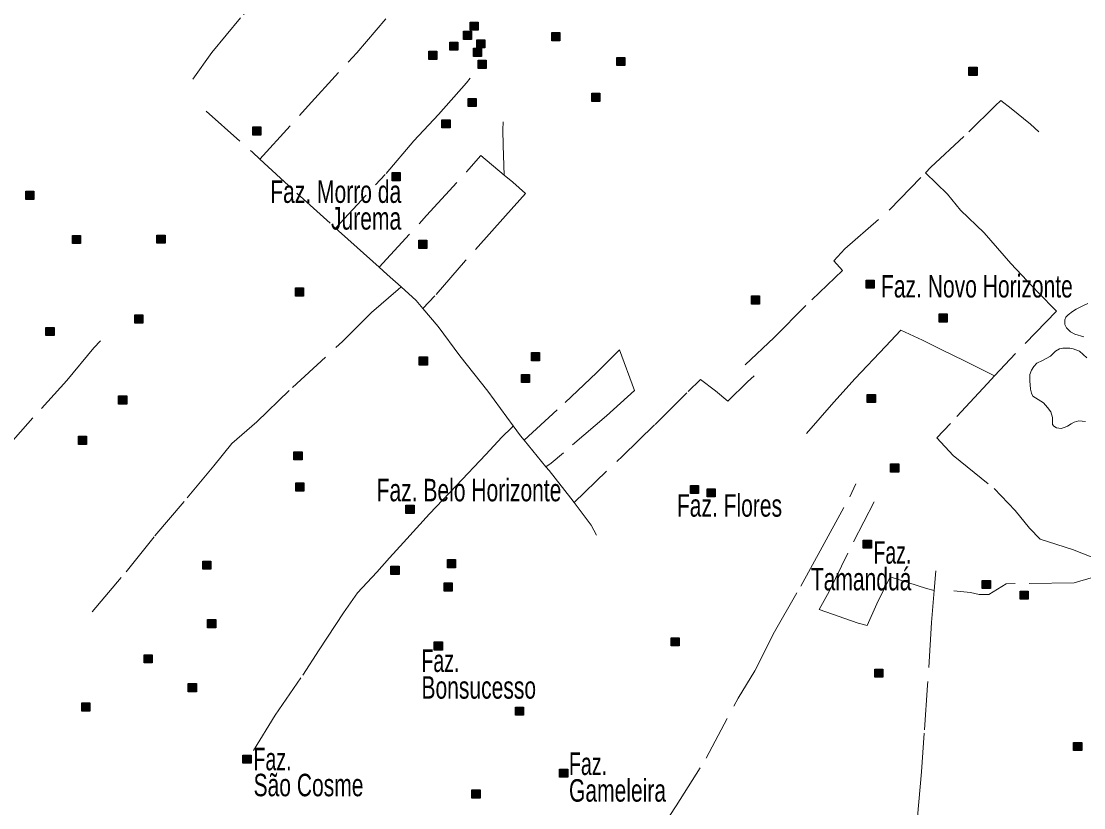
# Model space of a CAD drawing. Extents: x 445.6 to 500, y 8618.1 to 8673.4.
# Drawn here: x 473.17 to 480.73, y 8662.82 to 8668.42 of the extents above; entities that cross this region are included whole.
import ezdxf
from ezdxf.enums import TextEntityAlignment as Align

# ---------------------------------------------------------------- set-up
doc = ezdxf.new("R2010")
doc.units = 0
doc.header["$LTSCALE"] = 0.064
doc.linetypes.add('DOT_DASHED', pattern=[7.7, 5, -1.2, 0.3, -1.2])
doc.layers.add('2', color=7, linetype='Continuous', lineweight=25)
doc.layers.add('22', color=7, linetype='DOT_DASHED', lineweight=13)
doc.layers.add('61', color=7, linetype='Continuous')

msp = doc.modelspace()

# ---------------------------------------------------------------- hatches: boundary and pattern name
at = {"layer": '2'}
for points in [[(476.3653, 8668.4166), (476.4233, 8668.4166), (476.4233, 8668.3586), (476.3653, 8668.3586)], [(476.318, 8668.3523), (476.376, 8668.3523), (476.376, 8668.2943), (476.318, 8668.2943)], [(476.9463, 8668.3421), (477.0043, 8668.3421), (477.0043, 8668.2841), (476.9463, 8668.2841)], [(476.22, 8668.2743), (476.278, 8668.2743), (476.278, 8668.2163), (476.22, 8668.2163)], [(476.4126, 8668.2913), (476.4706, 8668.2913), (476.4706, 8668.2333), (476.4126, 8668.2333)], [(476.0705, 8668.2092), (476.1285, 8668.2092), (476.1285, 8668.1512), (476.0705, 8668.1512)], [(476.3889, 8668.2303), (476.4469, 8668.2303), (476.4469, 8668.1723), (476.3889, 8668.1723)], [(477.4086, 8668.1657), (477.4666, 8668.1657), (477.4666, 8668.1077), (477.4086, 8668.1077)], [(476.4227, 8668.1456), (476.4807, 8668.1456), (476.4807, 8668.0876), (476.4227, 8668.0876)], [(479.9164, 8668.096), (479.9744, 8668.096), (479.9744, 8668.038), (479.9164, 8668.038)], [(476.3504, 8667.874), (476.4084, 8667.874), (476.4084, 8667.816), (476.3504, 8667.816)], [(477.2312, 8667.911), (477.2892, 8667.911), (477.2892, 8667.853), (477.2312, 8667.853)], [(476.1646, 8667.7215), (476.2226, 8667.7215), (476.2226, 8667.6635), (476.1646, 8667.6635)], [(474.8183, 8667.6706), (474.8763, 8667.6706), (474.8763, 8667.6126), (474.8183, 8667.6126)], [(475.81, 8667.3455), (475.868, 8667.3455), (475.868, 8667.2875), (475.81, 8667.2875)], [(473.2022, 8667.2132), (473.2602, 8667.2132), (473.2602, 8667.1552), (473.2022, 8667.1552)], [(473.5344, 8666.8982), (473.5924, 8666.8982), (473.5924, 8666.8402), (473.5344, 8666.8402)], [(474.1357, 8666.9016), (474.1937, 8666.9016), (474.1937, 8666.8436), (474.1357, 8666.8436)], [(475.9991, 8666.8644), (476.0571, 8666.8644), (476.0571, 8666.8064), (475.9991, 8666.8064)], [(479.1838, 8666.58), (479.2418, 8666.58), (479.2418, 8666.522), (479.1838, 8666.522)], [(475.1223, 8666.5254), (475.1803, 8666.5254), (475.1803, 8666.4674), (475.1223, 8666.4674)], [(478.368, 8666.4682), (478.426, 8666.4682), (478.426, 8666.4102), (478.368, 8666.4102)], [(473.9781, 8666.3323), (474.0361, 8666.3323), (474.0361, 8666.2743), (473.9781, 8666.2743)], [(479.704, 8666.3394), (479.762, 8666.3394), (479.762, 8666.2814), (479.704, 8666.2814)], [(473.3454, 8666.2444), (473.4034, 8666.2444), (473.4034, 8666.1864), (473.3454, 8666.1864)], [(476.8017, 8666.0647), (476.8597, 8666.0647), (476.8597, 8666.0067), (476.8017, 8666.0067)], [(476.0032, 8666.0342), (476.0612, 8666.0342), (476.0612, 8665.9762), (476.0032, 8665.9762)], [(476.7308, 8665.9088), (476.7888, 8665.9088), (476.7888, 8665.8508), (476.7308, 8665.8508)], [(473.8629, 8665.7562), (473.9209, 8665.7562), (473.9209, 8665.6982), (473.8629, 8665.6982)], [(479.1926, 8665.7668), (479.2506, 8665.7668), (479.2506, 8665.7088), (479.1926, 8665.7088)], [(473.5764, 8665.4688), (473.6344, 8665.4688), (473.6344, 8665.4108), (473.5764, 8665.4108)], [(475.1112, 8665.3594), (475.1692, 8665.3594), (475.1692, 8665.3014), (475.1112, 8665.3014)], [(479.3581, 8665.2721), (479.4161, 8665.2721), (479.4161, 8665.2141), (479.3581, 8665.2141)], [(475.1243, 8665.1367), (475.1823, 8665.1367), (475.1823, 8665.0787), (475.1243, 8665.0787)], [(477.9342, 8665.1195), (477.9922, 8665.1195), (477.9922, 8665.0615), (477.9342, 8665.0615)], [(478.0524, 8665.0958), (478.1104, 8665.0958), (478.1104, 8665.0378), (478.0524, 8665.0378)], [(475.908, 8664.9775), (475.966, 8664.9775), (475.966, 8664.9195), (475.908, 8664.9195)], [(479.1637, 8664.7299), (479.2217, 8664.7299), (479.2217, 8664.6719), (479.1637, 8664.6719)], [(474.4623, 8664.5811), (474.5203, 8664.5811), (474.5203, 8664.5231), (474.4623, 8664.5231)], [(475.8019, 8664.5434), (475.8599, 8664.5434), (475.8599, 8664.4854), (475.8019, 8664.4854)], [(476.2038, 8664.5909), (476.2618, 8664.5909), (476.2618, 8664.5329), (476.2038, 8664.5329)], [(476.1802, 8664.4249), (476.2382, 8664.4249), (476.2382, 8664.3669), (476.1802, 8664.3669)], [(480.0116, 8664.4427), (480.0696, 8664.4427), (480.0696, 8664.3847), (480.0116, 8664.3847)], [(480.2809, 8664.3674), (480.3389, 8664.3674), (480.3389, 8664.3094), (480.2809, 8664.3094)], [(474.4961, 8664.1643), (474.5541, 8664.1643), (474.5541, 8664.1063), (474.4961, 8664.1063)], [(476.1102, 8664.0048), (476.1682, 8664.0048), (476.1682, 8663.9468), (476.1102, 8663.9468)], [(477.7959, 8664.0353), (477.8539, 8664.0353), (477.8539, 8663.9773), (477.7959, 8663.9773)], [(474.0446, 8663.9133), (474.1026, 8663.9133), (474.1026, 8663.8553), (474.0446, 8663.8553)], [(479.2463, 8663.8114), (479.3043, 8663.8114), (479.3043, 8663.7534), (479.2463, 8663.7534)], [(474.3589, 8663.7091), (474.4169, 8663.7091), (474.4169, 8663.6511), (474.3589, 8663.6511)], [(473.6001, 8663.5711), (473.6581, 8663.5711), (473.6581, 8663.5131), (473.6001, 8663.5131)], [(476.6878, 8663.5407), (476.7458, 8663.5407), (476.7458, 8663.4827), (476.6878, 8663.4827)], [(480.6617, 8663.29), (480.7197, 8663.29), (480.7197, 8663.232), (480.6617, 8663.232)], [(474.7476, 8663.1993), (474.8056, 8663.1993), (474.8056, 8663.1413), (474.7476, 8663.1413)], [(477.002, 8663.1002), (477.06, 8663.1002), (477.06, 8663.0422), (477.002, 8663.0422)], [(476.3778, 8662.9518), (476.4358, 8662.9518), (476.4358, 8662.8938), (476.3778, 8662.8938)]]:
    msp.add_hatch(color=256, dxfattribs=at).paths.add_polyline_path(points)

# ---------------------------------------------------------------- linework, layer by layer
for points in [[(476.3653, 8668.4166), (476.4233, 8668.4166), (476.4233, 8668.3586), (476.3653, 8668.3586)], [(476.318, 8668.3523), (476.376, 8668.3523), (476.376, 8668.2943), (476.318, 8668.2943)], [(476.9463, 8668.3421), (477.0043, 8668.3421), (477.0043, 8668.2841), (476.9463, 8668.2841)], [(476.22, 8668.2743), (476.278, 8668.2743), (476.278, 8668.2163), (476.22, 8668.2163)], [(476.4126, 8668.2913), (476.4706, 8668.2913), (476.4706, 8668.2333), (476.4126, 8668.2333)], [(476.0705, 8668.2092), (476.1285, 8668.2092), (476.1285, 8668.1512), (476.0705, 8668.1512)], [(476.3889, 8668.2303), (476.4469, 8668.2303), (476.4469, 8668.1723), (476.3889, 8668.1723)], [(477.4086, 8668.1657), (477.4666, 8668.1657), (477.4666, 8668.1077), (477.4086, 8668.1077)], [(476.4227, 8668.1456), (476.4807, 8668.1456), (476.4807, 8668.0876), (476.4227, 8668.0876)], [(479.9164, 8668.096), (479.9744, 8668.096), (479.9744, 8668.038), (479.9164, 8668.038)], [(476.3504, 8667.874), (476.4084, 8667.874), (476.4084, 8667.816), (476.3504, 8667.816)], [(477.2312, 8667.911), (477.2892, 8667.911), (477.2892, 8667.853), (477.2312, 8667.853)], [(476.1646, 8667.7215), (476.2226, 8667.7215), (476.2226, 8667.6635), (476.1646, 8667.6635)], [(474.8183, 8667.6706), (474.8763, 8667.6706), (474.8763, 8667.6126), (474.8183, 8667.6126)], [(475.81, 8667.3455), (475.868, 8667.3455), (475.868, 8667.2875), (475.81, 8667.2875)], [(473.2022, 8667.2132), (473.2602, 8667.2132), (473.2602, 8667.1552), (473.2022, 8667.1552)], [(473.5344, 8666.8982), (473.5924, 8666.8982), (473.5924, 8666.8402), (473.5344, 8666.8402)], [(474.1357, 8666.9016), (474.1937, 8666.9016), (474.1937, 8666.8436), (474.1357, 8666.8436)], [(475.9991, 8666.8644), (476.0571, 8666.8644), (476.0571, 8666.8064), (475.9991, 8666.8064)], [(479.1838, 8666.58), (479.2418, 8666.58), (479.2418, 8666.522), (479.1838, 8666.522)], [(475.1223, 8666.5254), (475.1803, 8666.5254), (475.1803, 8666.4674), (475.1223, 8666.4674)], [(478.368, 8666.4682), (478.426, 8666.4682), (478.426, 8666.4102), (478.368, 8666.4102)], [(473.9781, 8666.3323), (474.0361, 8666.3323), (474.0361, 8666.2743), (473.9781, 8666.2743)], [(479.704, 8666.3394), (479.762, 8666.3394), (479.762, 8666.2814), (479.704, 8666.2814)], [(473.3454, 8666.2444), (473.4034, 8666.2444), (473.4034, 8666.1864), (473.3454, 8666.1864)], [(476.8017, 8666.0647), (476.8597, 8666.0647), (476.8597, 8666.0067), (476.8017, 8666.0067)], [(476.0032, 8666.0342), (476.0612, 8666.0342), (476.0612, 8665.9762), (476.0032, 8665.9762)], [(476.7308, 8665.9088), (476.7888, 8665.9088), (476.7888, 8665.8508), (476.7308, 8665.8508)], [(473.8629, 8665.7562), (473.9209, 8665.7562), (473.9209, 8665.6982), (473.8629, 8665.6982)], [(479.1926, 8665.7668), (479.2506, 8665.7668), (479.2506, 8665.7088), (479.1926, 8665.7088)], [(473.5764, 8665.4688), (473.6344, 8665.4688), (473.6344, 8665.4108), (473.5764, 8665.4108)], [(475.1112, 8665.3594), (475.1692, 8665.3594), (475.1692, 8665.3014), (475.1112, 8665.3014)], [(479.3581, 8665.2721), (479.4161, 8665.2721), (479.4161, 8665.2141), (479.3581, 8665.2141)], [(475.1243, 8665.1367), (475.1823, 8665.1367), (475.1823, 8665.0787), (475.1243, 8665.0787)], [(477.9342, 8665.1195), (477.9922, 8665.1195), (477.9922, 8665.0615), (477.9342, 8665.0615)], [(478.0524, 8665.0958), (478.1104, 8665.0958), (478.1104, 8665.0378), (478.0524, 8665.0378)], [(475.908, 8664.9775), (475.966, 8664.9775), (475.966, 8664.9195), (475.908, 8664.9195)], [(479.1637, 8664.7299), (479.2217, 8664.7299), (479.2217, 8664.6719), (479.1637, 8664.6719)], [(474.4623, 8664.5811), (474.5203, 8664.5811), (474.5203, 8664.5231), (474.4623, 8664.5231)], [(475.8019, 8664.5434), (475.8599, 8664.5434), (475.8599, 8664.4854), (475.8019, 8664.4854)], [(476.2038, 8664.5909), (476.2618, 8664.5909), (476.2618, 8664.5329), (476.2038, 8664.5329)], [(476.1802, 8664.4249), (476.2382, 8664.4249), (476.2382, 8664.3669), (476.1802, 8664.3669)], [(480.0116, 8664.4427), (480.0696, 8664.4427), (480.0696, 8664.3847), (480.0116, 8664.3847)], [(480.2809, 8664.3674), (480.3389, 8664.3674), (480.3389, 8664.3094), (480.2809, 8664.3094)], [(474.4961, 8664.1643), (474.5541, 8664.1643), (474.5541, 8664.1063), (474.4961, 8664.1063)], [(476.1102, 8664.0048), (476.1682, 8664.0048), (476.1682, 8663.9468), (476.1102, 8663.9468)], [(477.7959, 8664.0353), (477.8539, 8664.0353), (477.8539, 8663.9773), (477.7959, 8663.9773)], [(474.0446, 8663.9133), (474.1026, 8663.9133), (474.1026, 8663.8553), (474.0446, 8663.8553)], [(479.2463, 8663.8114), (479.3043, 8663.8114), (479.3043, 8663.7534), (479.2463, 8663.7534)], [(474.3589, 8663.7091), (474.4169, 8663.7091), (474.4169, 8663.6511), (474.3589, 8663.6511)], [(473.6001, 8663.5711), (473.6581, 8663.5711), (473.6581, 8663.5131), (473.6001, 8663.5131)], [(476.6878, 8663.5407), (476.7458, 8663.5407), (476.7458, 8663.4827), (476.6878, 8663.4827)], [(480.6617, 8663.29), (480.7197, 8663.29), (480.7197, 8663.232), (480.6617, 8663.232)], [(474.7476, 8663.1993), (474.8056, 8663.1993), (474.8056, 8663.1413), (474.7476, 8663.1413)], [(477.002, 8663.1002), (477.06, 8663.1002), (477.06, 8663.0422), (477.002, 8663.0422)], [(476.3778, 8662.9518), (476.4358, 8662.9518), (476.4358, 8662.8938), (476.3778, 8662.8938)]]:
    msp.add_lwpolyline(points, close=True, dxfattribs=at)
at = {"layer": '22'}
msp.add_line((479.6802, 8664.511), (479.6686, 8664.3706), dxfattribs=at)
for points in [[(474.3919, 8668.0119), (474.5261, 8668.2007), (474.7525, 8668.4715), (474.9164, 8668.6708), (475.1434, 8668.9345), (475.3013, 8669.1308), (475.3907, 8669.229), (475.4133, 8669.2604)], [(474.8683, 8667.4415), (475.2132, 8667.8216), (475.5583, 8668.1983), (475.8191, 8668.5028), (476.0005, 8668.6973), (476.3536, 8669.0819), (476.4338, 8669.162), (476.5983, 8668.9256), (476.7267, 8668.7333), (476.7688, 8668.6741)], [(475.4081, 8666.9499), (475.7666, 8667.3404), (475.9636, 8667.5727), (476.1413, 8667.7597), (476.3389, 8667.984), (476.3662, 8668.019)], [(479.6068, 8667.3445), (479.6455, 8667.3844), (479.9149, 8667.6361), (480.1035, 8667.8213), (480.1437, 8667.8583), (480.2178, 8667.8027), (480.3538, 8667.6916), (480.414, 8667.6358)], [(474.4873, 8667.7822), (474.8151, 8667.4906), (474.8683, 8667.4415)], [(476.6078, 8667.328), (476.6011, 8667.538), (476.5978, 8667.6509), (476.6016, 8667.7062)], [(474.8683, 8667.4415), (475.1309, 8667.1991), (475.4081, 8666.9499)], [(475.7184, 8666.6716), (476.0545, 8667.0394), (476.3388, 8667.3523), (476.4426, 8667.467), (476.6078, 8667.328)], [(476.6078, 8667.328), (476.6687, 8667.2767), (476.7591, 8667.1961), (476.617, 8667.038), (476.3331, 8666.7201), (476.1135, 8666.4685), (476.0296, 8666.3778)], [(478.3227, 8665.977), (478.5288, 8666.1726), (478.7977, 8666.4412), (479.0172, 8666.6479), (478.9553, 8666.7189), (479.0326, 8666.8023), (479.3519, 8667.0819), (479.6068, 8667.3445)], [(479.6068, 8667.3445), (479.7632, 8667.1918), (479.8553, 8667.0794), (480.0258, 8666.9159), (480.2134, 8666.6979), (480.4089, 8666.4916), (480.5385, 8666.3588), (480.2486, 8666.059), (480.0981, 8665.8986)], [(475.4081, 8666.9499), (475.4288, 8666.9313), (475.5611, 8666.8134), (475.7184, 8666.6716)], [(475.7184, 8666.6716), (475.7756, 8666.62), (475.874, 8666.5318)], [(473.6737, 8664.2184), (473.916, 8664.5051), (474.1219, 8664.7601), (474.3518, 8665.0299), (474.542, 8665.2589), (474.6697, 8665.4176), (474.8475, 8665.5724), (475.1003, 8665.817), (475.4579, 8666.1437), (475.6637, 8666.3493), (475.8521, 8666.5147), (475.874, 8666.5318)], [(475.874, 8666.5318), (475.9812, 8666.4356), (476.0296, 8666.3778)], [(476.0296, 8666.3778), (476.1371, 8666.2495), (476.292, 8666.0413), (476.4922, 8665.79), (476.6719, 8665.5437)], [(480.7632, 8666.4139), (480.7269, 8666.3977), (480.6785, 8666.3735), (480.6543, 8666.3574), (480.622, 8666.3332), (480.6058, 8666.3171), (480.5978, 8666.2969), (480.5978, 8666.2647), (480.6099, 8666.2405), (480.6381, 8666.2123), (480.6704, 8666.1962), (480.735, 8666.176)], [(478.76, 8665.488), (478.9537, 8665.712), (479.1065, 8665.8799), (479.323, 8666.1087), (479.4305, 8666.2244), (479.5858, 8666.1532), (479.7285, 8666.082), (479.8795, 8666.0074), (480.0374, 8665.9311), (480.0981, 8665.8986)], [(472.3463, 8664.5673), (472.5191, 8664.7597), (472.8347, 8665.1114), (473.0408, 8665.3603), (473.3138, 8665.6676), (473.4933, 8665.8667), (473.686, 8666.099), (473.7334, 8666.1475)], [(476.7495, 8665.4413), (477.0418, 8665.7101), (477.2659, 8665.9209), (477.4284, 8666.0839), (477.5352, 8665.795), (477.3372, 8665.6154), (477.0292, 8665.3508), (476.9432, 8665.2779), (476.9045, 8665.2523)], [(480.7552, 8666.0268), (480.7027, 8666.0752), (480.6583, 8666.0913), (480.6341, 8666.0954), (480.5856, 8666.0954), (480.5614, 8666.0913), (480.5332, 8666.0752), (480.4968, 8666.0389), (480.4392, 8666.0092), (480.3988, 8665.989), (480.3786, 8665.9648), (480.3625, 8665.9407), (480.3504, 8665.9084), (480.3504, 8665.8641), (480.3544, 8665.8036), (480.3625, 8665.7754), (480.3706, 8665.7552), (480.4473, 8665.7068), (480.4755, 8665.6746), (480.4997, 8665.6423), (480.5118, 8665.602), (480.5118, 8665.5536), (480.5199, 8665.5415), (480.5401, 8665.5294), (480.5724, 8665.5254), (480.6006, 8665.5335), (480.6168, 8665.5415), (480.645, 8665.5577), (480.6652, 8665.5698), (480.6975, 8665.5778), (480.746, 8665.5738)], [(477.1059, 8664.9983), (477.4493, 8665.327), (477.6817, 8665.5531), (477.9178, 8665.7869), (478.0042, 8665.8732), (478.1115, 8665.7929), (478.2009, 8665.7185), (478.3409, 8665.8553), (478.3868, 8665.898)], [(480.0981, 8665.8986), (480.0473, 8665.8445), (479.7839, 8665.5596), (479.6884, 8665.4575), (479.8043, 8665.3315), (480.0953, 8665.0978), (480.2454, 8664.9411), (480.3477, 8664.8151), (480.4227, 8664.7368), (480.6546, 8664.6619), (480.9207, 8664.5563), (480.9408, 8664.5057)], [(474.8243, 8663.2326), (474.9784, 8663.4849), (475.1738, 8663.7686), (475.2911, 8663.9482), (475.4637, 8664.2124), (475.563, 8664.354), (475.7011, 8664.5023), (475.7923, 8664.6038), (475.8914, 8664.7131), (476.0768, 8664.9175), (476.2671, 8665.1152), (476.4781, 8665.339), (476.5909, 8665.4629), (476.6613, 8665.5305), (476.6719, 8665.5437)], [(476.6719, 8665.5437), (476.7246, 8665.4716), (476.7495, 8665.4413), (476.9045, 8665.2523)], [(476.9045, 8665.2523), (476.9272, 8665.2247), (477.0829, 8665.0295), (477.1059, 8664.9983)], [(477.1332, 8661.7261), (477.231, 8661.8711), (477.3958, 8662.136), (477.4999, 8662.291), (477.6256, 8662.4974), (477.7429, 8662.701), (477.8323, 8662.8376), (478.0451, 8663.1769), (478.2745, 8663.6052), (478.3918, 8663.8004), (478.5314, 8664.0765), (478.7189, 8664.4018), (478.8725, 8664.6806), (479.0683, 8665.0391), (479.1117, 8665.1297)], [(477.1059, 8664.9983), (477.2259, 8664.8361), (477.2658, 8664.764)], [(479.2414, 8665.0029), (479.0543, 8664.6376), (478.9203, 8664.3643), (478.8503, 8664.237), (479.1268, 8664.1394), (479.191, 8664.1226), (479.2608, 8664.276), (479.3558, 8664.4684), (479.6135, 8664.3858), (479.6686, 8664.3706)], [(480.9408, 8664.5057), (480.6646, 8664.4267), (480.182, 8664.4198), (480.0581, 8664.3435), (479.9887, 8664.3418), (479.928, 8664.3574), (479.8083, 8664.3679)], [(479.6686, 8664.3706), (479.6498, 8664.1432), (479.6224, 8663.6978), (479.5973, 8663.3548), (479.5775, 8663.0797), (479.5496, 8662.7423), (479.5326, 8662.4729), (479.5128, 8662.2765), (479.4988, 8662.1538), (479.4318, 8662.1482), (479.4039, 8662.1426), (479.3704, 8662.1343), (479.3257, 8662.1036), (479.2782, 8662.045), (479.2447, 8662.0004), (479.2335, 8661.9725), (479.2335, 8661.9474), (479.2726, 8661.9), (479.3955, 8661.7494), (479.5634, 8661.5475), (479.664, 8661.4276), (479.712, 8661.3675)]]:
    msp.add_lwpolyline(points, dxfattribs=at)

# ---------------------------------------------------------------- texts
at = {"layer": '61'}
for s, width, p in [('Faz. Morro da', 0.7, (475.8746, 8667.1301)), ('Jurema', 0.7, (475.8746, 8666.9401)), ('Faz.', 0.65, (479.5067, 8664.5623)), ('Tamanduá', 0.7, (479.5067, 8664.3723))]:
    msp.add_text(s, height=0.16, dxfattribs=dict(at, width=width)).set_placement(p, align=Align.RIGHT)
for s, width, p in [('Faz. Novo Horizonte', 0.7, (479.2904, 8666.4568)), ('Faz. Belo Horizonte', 0.7, (475.6998, 8665.0061)), ('Faz. Flores', 0.7, (477.837, 8664.8968)), ('Faz.', 0.65, (476.0188, 8663.7913)), ('Bonsucesso', 0.7, (476.0188, 8663.6013)), ('Faz.', 0.65, (474.8236, 8663.0917)), ('Faz.', 0.65, (477.0693, 8663.0582)), ('São Cosme', 0.7, (474.8236, 8662.9067)), ('Gameleira', 0.7, (477.0693, 8662.8682))]:
    msp.add_text(s, height=0.16, dxfattribs=dict(at, width=width)).set_placement(p)

doc.saveas('drawing.dxf')
